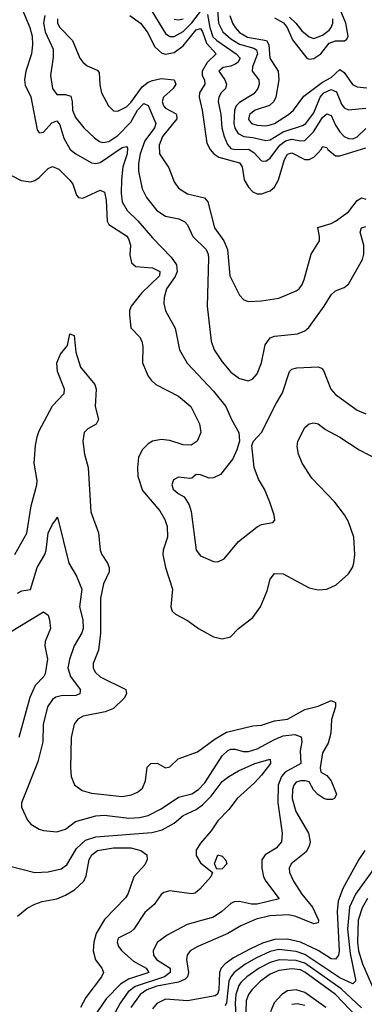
# Model space of a CAD drawing. Header units: inches. Extents: x 884549 to 1028252, y 526810 to 653624.
# Tile 466 of 656: x 940240 to 941822, y 583604 to 588126. Entities that reach past the tile are written whole.
import ezdxf

# ---------------------------------------------------------------- set-up
doc = ezdxf.new("R2010")
doc.units = ezdxf.units.IN
doc.header["$MEASUREMENT"] = 0
doc.layers.add('A9548', color=7, linetype='Continuous')

msp = doc.modelspace()

# ---------------------------------------------------------------- linework, layer by layer
at = {"layer": 'A9548', "color": 5}
for points, elevation in [([(941145.1, 588210), (941153.5, 588110), (941172.3, 588070), (941210, 588037.8), (941250, 588014.2), (941315.4, 587995.4), (941327.8, 587987.8), (941332.2, 587970), (941308.5, 587910), (941307.8, 587890), (941337.4, 587850), (941339.9, 587830), (941333.7, 587810), (941314.9, 587785.1), (941250, 587746.4), (941233.9, 587730), (941226, 587710), (941224, 587650), (941227.7, 587627.7), (941243, 587603), (941269.8, 587589.8), (941310, 587585.6), (941370, 587570.7), (941390, 587574.4), (941450, 587611.5), (941539.3, 587640.7), (941553.4, 587650), (941590, 587698.7), (941619.2, 587770), (941637.1, 587790), (941670, 587805.3), (941695.3, 587795.3), (941717.8, 587737.8), (941730, 587722), (941750, 587712), (941830, 587720.3)], 2360), ([(941410, 588134.4), (941451.2, 588111.2), (941468.8, 588090), (941493.1, 588033.1), (941558.5, 587950), (941570, 587944.1), (941590, 587947.1), (941622.8, 587970), (941661.2, 588018.8), (941690, 588029.1), (941730.9, 588029.1), (941742.8, 588037.2), (941748.5, 588050), (941737.7, 588110), (941695.7, 588210)], 2420), ([(940250, 588177), (940286, 588090), (940296.7, 588050), (940299.3, 588010), (940294.4, 587970), (940268.3, 587890), (940261.7, 587850), (940265.6, 587825.6), (940291.5, 587771.5), (940320.7, 587620.7), (940330, 587606), (940350, 587610.2), (940388.2, 587651.8), (940410, 587661.5), (940423.8, 587643.8), (940442.6, 587582.6), (940471.8, 587530), (940497.8, 587510), (940570, 587468.1), (940590, 587465), (940610, 587470.1), (940710, 587538.9), (940730, 587543.5), (940735.5, 587535.5), (940733.7, 587510), (940713.8, 587450), (940707.6, 587390), (940705.7, 587330), (940711, 587290), (940732.8, 587250), (940782.4, 587202.4), (940850, 587123.8), (940935.6, 587035.6), (940959.7, 586999.7), (940963.4, 586970), (940953.8, 586946.2), (940914.8, 586890), (940903.3, 586850), (940902.2, 586822.2), (940908.8, 586788.8), (940954.4, 586710), (940974, 586610), (941008.7, 586548.7), (941130, 586420.2), (941187.3, 586350), (941213.1, 586290), (941246.3, 586230), (941248.9, 586190), (941237.6, 586150), (941218, 586110), (941162.5, 586037.5), (941130, 586021.3), (941110, 586020.3), (941070, 586036.2), (941050, 586038), (941030, 586021.2), (941020.7, 586019.3), (940970, 586025.6), (940946.4, 586013.6), (940938.9, 585990), (940945.2, 585970), (940967.2, 585950), (940994.5, 585934.5), (941018.8, 585898.8), (941027.8, 585867.8), (941050.5, 585690), (941070, 585663.8), (941130, 585638.3), (941150, 585636.9), (941179.6, 585650), (941244.7, 585730), (941330, 585797.7), (941350, 585807.9), (941402.7, 585817.3), (941412, 585828), (941409.2, 585850.8), (941388.2, 585910), (941364, 585970), (941336.6, 586016.6), (941316.8, 586070), (941306, 586170), (941314.3, 586190), (941350, 586230.4), (941417.3, 586362.7), (941447.5, 586412.5), (941478.7, 586510), (941490, 586520.7), (941512.8, 586527.2), (941610, 586532.1), (941625.7, 586525.7), (941634.8, 586514.8), (941669.3, 586430), (941690, 586404.7), (941790, 586333.2), (941830, 586315.6)], 2240), ([(940830, 588192.5), (940910, 588063.3), (940930, 588048.7), (940950, 588049.3), (940990, 588072.3), (941030, 588111.1), (941070, 588163)], 2340), ([(940354.9, 588145.1), (940349.5, 588110), (940357.1, 588070), (940393.5, 587990), (940393.9, 587953.9), (940381, 587870), (940390.1, 587810.1), (940410, 587782.4), (940450, 587782.7), (940474.5, 587774.5), (940480.5, 587750), (940482.1, 587710), (940496.2, 587676.2), (940534.7, 587630), (940582.8, 587582.8), (940606.3, 587566.3), (940622.3, 587562.3), (940650, 587566.3), (940690, 587593.6), (940750, 587655.8), (940780.5, 587710), (940810, 587741.9), (940830, 587731.8), (940865.4, 587650), (940858.4, 587630), (940814.4, 587570), (940793.2, 587510), (940786, 587466), (940786.1, 587430), (940802.8, 587350), (940822.7, 587310), (940869.3, 587249.3), (940910, 587223.3), (940971.2, 587211.2), (940998.2, 587198.2), (941010, 587184.2), (941034.8, 587130), (941096.2, 587070), (941105.1, 587050), (941107.4, 587030), (941100.9, 586810), (941119.6, 586650), (941133.5, 586610), (941170, 586555.2), (941210, 586507.8), (941250, 586478.5), (941290, 586467.2), (941310, 586476.5), (941330, 586500.2), (941349.9, 586550), (941367.3, 586632.7), (941390, 586664.9), (941410, 586672.9), (941516.2, 586683.8), (941550, 586697.3), (941567.1, 586712.9), (941638.8, 586810), (941670, 586863.1), (941690, 586881.1), (941730, 586896), (941750, 586911.8), (941814.5, 587025.5), (941820.3, 587050), (941820.2, 587090), (941804.2, 587150), (941809.9, 587170.1), (941830, 587176.6)], 2260), ([(940413.3, 588130), (940413.7, 588110), (940425, 588090), (940483, 588030), (940516.2, 587950), (940530, 587930.3), (940550, 587914.4), (940595, 587895), (940604.2, 587884.2), (940607.4, 587827.4), (940616.1, 587790), (940647.6, 587730), (940670, 587707.6), (940690, 587705.3), (940730, 587726.3), (940750, 587745.1), (940802.3, 587817.7), (940830, 587838.6), (940850, 587847.5), (940890, 587855.3), (940949.4, 587849.4), (940957.1, 587830), (940944.1, 587810), (940900.9, 587770), (940894.4, 587750), (940900.4, 587730), (940910, 587719.7), (940955.7, 587695.7), (940960.2, 587690), (940961.3, 587670), (940896.1, 587590), (940880.1, 587550), (940882.4, 587510), (940925.5, 587445.5), (940950, 587381.5), (940970, 587352.9), (941010, 587327), (941087.9, 587307.9), (941104, 587290), (941134.8, 587170), (941176.8, 587110), (941194.7, 587070), (941205.7, 586950), (941250, 586860.2), (941270, 586839.1), (941290, 586832.1), (941350, 586834.8), (941430, 586847.5), (941510, 586880.2), (941523.1, 586890), (941537.7, 586910), (941546.9, 586933.1), (941579, 587050), (941617, 587110), (941617.4, 587130), (941608.3, 587171.7), (941670, 587190.6), (941690, 587201.5), (941750, 587243.9), (941790, 587295), (941810, 587307.4), (941830, 587302.1)], 2280), ([(940745.7, 588145.7), (940794.4, 588110), (940825.8, 588070), (940860.7, 588000.7), (940892.3, 587972.3), (940910, 587967.3), (940950, 587974.7), (940990, 588006.4), (941050, 588079.9), (941070, 588085.9), (941080.1, 588070), (941098.3, 588018.3), (941142.4, 587970), (941100.4, 587930), (941077.4, 587890), (941078.3, 587870), (941088.3, 587850), (941090.7, 587830), (941065.9, 587790), (941063.6, 587770), (941077.3, 587710), (941099.3, 587559.3), (941114.6, 587530), (941131.9, 587510), (941154.3, 587494.3), (941250, 587468.2), (941261.5, 587450), (941271.1, 587390), (941290, 587356.5), (941310, 587335.4), (941330, 587327), (941350, 587326.7), (941390, 587340.8), (941410, 587357.4), (941428.9, 587391.1), (941455.4, 587484.6), (941470, 587508.5), (941490, 587514.4), (941550, 587484.6), (941570, 587484.3), (941590, 587494.8), (941606.1, 587510), (941624.5, 587530), (941630, 587544.4), (941650, 587539.5), (941654.3, 587530), (941690, 587500.8), (941710, 587501), (941830, 587537.2)], 2320), ([(940950, 588128.4), (940970, 588125.4), (940990, 588130.6)], 2360), ([(941102.7, 588150), (941112.9, 588090), (941127.5, 588047.5), (941145.8, 588030), (941234.3, 587970), (941252.1, 587950), (941242.1, 587930), (941230, 587921.2), (941210, 587912.6), (941173.8, 587906.2), (941155, 587890), (941182.1, 587850), (941189.1, 587830), (941184.7, 587810), (941165.7, 587790), (941154.5, 587770), (941151.6, 587750), (941163.1, 587690), (941167.9, 587630), (941178.6, 587590), (941193.6, 587553.6), (941210, 587535), (941230, 587529.5), (941291, 587531), (941315.7, 587515.7), (941350, 587478.3), (941370, 587476.1), (941390, 587489.5), (941434.3, 587550), (941460.2, 587570), (941490, 587576.9), (941530, 587570.1), (941550, 587572), (941589.3, 587610.7), (941630, 587677.1), (941650, 587693.4), (941670, 587685.3), (941690, 587642), (941710, 587611.5), (941730, 587590.1), (941750, 587581.2), (941770, 587579.6), (941790, 587587.8), (941830, 587627)], 2340), ([(941205.5, 588145.5), (941217.5, 588110), (941229.7, 588090), (941250, 588067.6), (941285.7, 588045.7), (941372.9, 588030), (941383.7, 588010), (941388.8, 587948.8), (941427.2, 587890), (941430.5, 587850), (941415.7, 587770), (941406.5, 587750), (941387.7, 587732.3), (941321.1, 587710), (941295, 587690), (941290, 587667.2), (941304.3, 587650), (941330, 587642.1), (941370, 587639.1), (941390, 587642.8), (941410.6, 587650), (941474.6, 587690), (941497.9, 587710), (941544.4, 587775.6), (941630, 587839.1), (941670, 587861.1), (941710, 587897.9), (941730, 587883.4), (941768.8, 587828.8), (941790, 587817.9), (941833.6, 587813.6)], 2380), ([(941478.3, 588138.3), (941508.5, 588110), (941535.6, 588075.6), (941570, 588047.4), (941590, 588039.6), (941630, 588055.4), (941661.3, 588078.7), (941670.7, 588090), (941677.7, 588110), (941678.5, 588130)], 2440), ([(940203, 587410), (940246.8, 587386.8), (940290, 587380.9), (940310, 587386.9), (940330, 587400.8), (940370, 587443.4), (940390, 587451.4), (940419.4, 587439.4), (940469.7, 587389.7), (940483.5, 587370), (940500.9, 587320.9), (940510.2, 587310.2), (940530, 587306.7), (940610, 587342.6), (940630, 587334.7), (940636.5, 587296.5), (940641.4, 587201.4), (940650, 587186), (940730, 587133.4), (940739.2, 587119.2), (940749, 587090), (940746.1, 587046.1), (940753.2, 587010), (940773.1, 586993.1), (940850, 586987), (940883.7, 586970), (940881.4, 586950), (940798.6, 586870), (940751.7, 586810), (940744.8, 586790), (940744.2, 586770), (940750.2, 586710.2), (940790, 586670.2), (940800.6, 586650), (940805.5, 586625.5), (940803.8, 586550), (940829.5, 586489.5), (940843.2, 586470), (940865.5, 586450), (940970, 586397.6), (941025.8, 586350), (941065.7, 586270), (941071.8, 586230), (941055.2, 586190), (941027.6, 586172.4), (940990, 586173.4), (940930, 586193), (940890, 586198.6), (940850.4, 586190), (940830, 586178), (940801.7, 586150), (940785.3, 586114.7), (940780.4, 586070), (940783.1, 586030), (940804.5, 585964.5), (940883, 585870), (940906.6, 585830), (940917.9, 585797.9), (940918, 585750), (940898.6, 585690), (940897.6, 585670), (940910.1, 585610.1), (940941.5, 585510), (940933.7, 585430), (940940.4, 585410), (940955.2, 585395.2), (941010, 585367.4), (941060.5, 585330), (941130, 585292.4), (941170, 585282.4), (941208.1, 585291.9), (941245.1, 585330), (941310, 585380.3), (941345.1, 585430), (941376.4, 585503.6), (941390, 585557.3), (941410, 585582), (941450, 585580.7), (941570, 585516.8), (941610, 585507.8), (941630, 585508.5), (941650, 585511.3), (941693.6, 585530), (941750, 585580.9), (941768, 585610), (941774.6, 585630), (941778.7, 585670), (941773.7, 585750), (941750, 585820.5), (941732.1, 585852.1), (941687.4, 585910), (941580.8, 586020.8), (941536.4, 586090), (941520.4, 586130), (941514.2, 586165.8), (941517.4, 586190), (941550, 586253.4), (941570, 586270.4), (941590, 586274), (941610, 586270.3), (941644.5, 586244.5), (941710, 586208.9), (941799.5, 586150), (941890, 586103.8)], 2220), ([(940218.1, 585670), (940272.5, 585767.5), (940293.4, 585893.4), (940319.3, 585990), (940320.3, 586010), (940306, 586090), (940312.5, 586170), (940320.4, 586210), (940330, 586237.6), (940390, 586352.7), (940444.7, 586410), (940446.2, 586430), (940413.8, 586510), (940409.9, 586550), (940427.6, 586590), (940459.2, 586630), (940470, 586684), (940490, 586675.5), (940498.5, 586598.5), (940518.5, 586530), (940584.6, 586450), (940591.1, 586430), (940586, 586350), (940602.2, 586290), (940591.1, 586268.9), (940552.5, 586247.5), (940536.1, 586230), (940529.2, 586190), (940537.1, 586130), (940554.2, 586070), (940566.4, 585866.4), (940602.4, 585770), (940609.4, 585690), (940616.6, 585670), (940643.5, 585630), (940650.1, 585610), (940650.1, 585590), (940625, 585535), (940610.6, 585470), (940611, 585309), (940602, 585230), (940577.7, 585170), (940576.8, 585150), (940586.8, 585130), (940608.8, 585108.8), (940727.4, 585050), (940731.2, 585030), (940719.7, 585010), (940670, 584963.2), (940633.1, 584946.9), (940531.8, 584928.2), (940506.4, 584913.6), (940489.5, 584890.5), (940476.3, 584830), (940473.8, 584690), (940476.9, 584650), (940491.8, 584611.8), (940526.7, 584586.7), (940570, 584574.6), (940710, 584558.6), (940754, 584566), (940781.4, 584578.6), (940803.3, 584596.7), (940818, 584630), (940826.1, 584693.9), (940842.7, 584710), (940871, 584711), (940910, 584690.4), (940930, 584694.4), (940968, 584732), (941055.8, 584764.2), (941136.9, 584823.1), (941190, 584853.5), (941310, 584883.2), (941350, 584885.8), (941410, 584905.9), (941470, 584914.2), (941550, 584957.4), (941610, 584973.6), (941670, 584999), (941690.2, 584990.2), (941690.2, 584970), (941672.4, 584912.4), (941668.8, 584850), (941657.2, 584802.8), (941630, 584759.3), (941620.5, 584690), (941623.6, 584670), (941650, 584655.3), (941670.8, 584630), (941694.6, 584570), (941686, 584550), (941675.5, 584544.5), (941650, 584544.5), (941636.9, 584550), (941608.4, 584568.4), (941588.7, 584588.7), (941570, 584626.2), (941551, 584631), (941528.8, 584631.2), (941510, 584625), (941499.1, 584610), (941492.5, 584590), (941491.7, 584550), (941507.9, 584490), (941566.7, 584390), (941573.1, 584350), (941568.8, 584330), (941555, 584305), (941487, 584250), (941477.8, 584230), (941479.1, 584210), (941496.8, 584170), (941535, 584110), (941584.9, 584050), (941612.6, 583990), (941610, 583978.7), (941590, 583974.1), (941507.5, 584007.5), (941474.4, 584014.4), (941389, 584011), (941325.3, 583994.7), (941255.3, 583964.7), (941195.6, 583930), (941057.5, 583870), (941023.2, 583850), (941008.8, 583830), (941006.6, 583810), (941015.7, 583750), (941010.1, 583730), (940999.8, 583720.2), (940970, 583706.3), (940870, 583688.3), (940823.5, 583670), (940792.8, 583650), (940750.4, 583589.6)], 2180), ([(940230, 585491.9), (940250, 585503), (940290.3, 585509.7), (940320.6, 585610), (940355.4, 585670), (940362.1, 585690), (940370, 585767.2), (940390, 585808.9), (940407.8, 585830), (940410, 585842), (940415.3, 585835.3), (940466.2, 585630), (940501.3, 585570), (940525.5, 585510), (940514.7, 585430), (940529.8, 585369.8), (940531.9, 585330), (940525.4, 585310), (940490, 585249.8), (940468, 585188), (940460.8, 585150), (940472.6, 585110), (940517, 585050), (940517.1, 585042.9), (940515.9, 585030), (940497.5, 585022.5), (940430, 585020.6), (940405.2, 585014.8), (940390, 585004.6), (940368, 584970), (940348.1, 584890), (940345.6, 584810), (940322.9, 584717.1), (940247.9, 584530), (940248.8, 584510), (940275.8, 584450), (940291.4, 584431.4), (940328.8, 584408.8), (940350, 584402.2), (940410, 584396.2), (940450, 584409.3), (940495.7, 584444.3), (940590, 584469.3), (940630, 584472.5), (940741.6, 584458.4), (940790, 584462.3), (940830, 584471.5), (940890, 584502.7), (940970, 584556), (941030, 584571.5), (941060.5, 584590), (941090, 584621.7), (941170, 584744.8), (941196.5, 584770), (941210, 584776), (941230, 584775.4), (941265.6, 584765.6), (941290, 584766), (941330, 584777.9), (941410, 584821.1), (941450, 584836.6), (941503.1, 584843.1), (941532.6, 584832.6), (941535, 584810), (941528.3, 584768.3), (941530.8, 584710), (941458.6, 584670), (941441.9, 584650), (941427.4, 584610), (941424.7, 584530), (941445.1, 584390), (941441.9, 584350), (941418.1, 584321.9), (941366.5, 584290), (941352.3, 584267.7), (941351.3, 584230), (941360.1, 584190), (941370, 584169.1), (941431.4, 584088.6), (941330, 584063.5), (941304.4, 584064.4), (941250, 584076), (941225.4, 584074.6), (941210, 584067.6), (941167.8, 584030), (941130, 584004.4), (941008.7, 583971.3), (940917.5, 583922.5), (940871.6, 583888.4), (940853.4, 583850), (940854.4, 583830), (940867.7, 583810), (940930.6, 583770), (940930.6, 583750), (940905.2, 583730), (940770, 583686.7), (940738.3, 583661.7), (940701.2, 583610), (940637.1, 583490)], 2160), ([(940190, 585310.7), (940350, 585406.2), (940370, 585391.8), (940377.3, 585370), (940381.3, 585330), (940357.2, 585270), (940355, 585250), (940367.5, 585190), (940357.3, 585122.7), (940351.2, 585110), (940311.4, 585068.6), (940287.1, 585012.9), (940235.7, 584830)], 2140), ([(940190, 584240.6), (940310, 584210.3), (940370, 584212.1), (940430, 584226), (940455.7, 584244.3), (940500.1, 584319.9), (940542.3, 584357.7), (940590, 584373.3), (940847.5, 584392.5), (940894.5, 584405.5), (940950, 584435.9), (940990, 584471.2), (941050, 584498.9), (941079.7, 584520.3), (941119.7, 584560.3), (941170, 584627.1), (941199.8, 584650), (941244, 584676), (941319.8, 584710), (941390.5, 584730), (941392, 584710), (941350, 584656.4), (941318.5, 584621.5), (941238, 584550), (941200.5, 584499.5), (941150, 584447.3), (941119, 584401), (941070, 584344.5), (941050, 584312.3), (941050, 584287.7), (941070, 584254.4), (941124.7, 584210), (941117.3, 584190), (941067, 584133), (941045.2, 584114.8), (941029, 584111), (940930, 584126.1), (940902.4, 584117.6), (940890, 584107.9), (940858, 584062), (940814, 584026), (940764.5, 583950), (940750, 583936.8), (940692.4, 583907.6), (940686.9, 583890), (940693.6, 583870), (940709.2, 583850), (940762.8, 583802.8), (940820.9, 583770), (940833.4, 583750), (940740.4, 583719.6), (940702.7, 583697.3), (940637.2, 583630), (940577.7, 583542.3)], 2140), ([(940230, 584009.4), (940274.9, 584045.1), (940310, 584064.8), (940343.8, 584076.2), (940410, 584088.5), (940450, 584105.4), (940491.3, 584130), (940534.8, 584170), (940545.6, 584194.4), (940559, 584270), (940570.7, 584290), (940597.7, 584310), (940670, 584322.8), (940750, 584322.1), (940796.1, 584310), (940823.2, 584290), (940826.1, 584270), (940815.2, 584244.8), (940764, 584190), (940736.4, 584110), (940726.5, 584093.5), (940630, 583993.1), (940591.2, 583930), (940579.7, 583890), (940576.7, 583850), (940588.6, 583808.6), (940616.6, 583770), (940625.5, 583750), (940616.1, 583730), (940543.8, 583636.2), (940519.9, 583590)], 2120), ([(941824.8, 584310), (941796.6, 584270), (941723.3, 584136.7), (941702.5, 584077.5), (941697.2, 584030), (941706.8, 583850), (941704.5, 583830), (941690, 583812.3), (941670, 583812.6), (941610, 583850.8), (941530, 583889.2), (941470, 583903.9), (941410, 583902.1), (941355.7, 583884.3), (941300.4, 583859.6), (941222.5, 583817.5), (941183.3, 583790), (941165.9, 583770), (941157, 583750), (941154.8, 583670), (941148.7, 583651.3), (941137.4, 583642.6), (941010, 583619.9), (940910, 583627.6), (940870, 583607.6), (940850, 583583.4)], 2220), ([(941896.1, 584270), (941781.3, 584110), (941754.9, 584050), (941745.6, 583950), (941757.2, 583837.2), (941782.1, 583717.9), (941782.6, 583710), (941770, 583698.3), (941710, 583726), (941550, 583833.6), (941510, 583847.5), (941430, 583856.1), (941390, 583846.4), (941323.8, 583816.2), (941273.4, 583786.6), (941225.5, 583750), (941209.7, 583730.3), (941200.9, 583710), (941189.3, 583610.7), (941183.4, 583596.6)], 2240), ([(941836.6, 584090), (941812.5, 584047.5), (941794.2, 583990), (941790.8, 583890), (941796, 583850), (941813.5, 583790), (941866.9, 583670)], 2260), ([(941810, 583587.9), (941715.8, 583675.8), (941550, 583792.9), (941510, 583806.1), (941431.6, 583808.4), (941390, 583795.7), (941339.1, 583770), (941282.5, 583730), (941255.2, 583704.8), (941245.6, 583690), (941233.2, 583650), (941228.8, 583610), (941232.7, 583550)], 2260), ([(941790, 583545.3), (941690.8, 583650), (941550, 583752.3), (941530, 583762.1), (941490, 583767.3), (941430, 583759.2), (941390, 583743.1), (941345.8, 583710), (941305.8, 583670), (941290.8, 583649.2), (941279.9, 583620.1), (941277.8, 583570)], 2280), ([(941645.9, 583590), (941550, 583658.4), (941510, 583670.7), (941470, 583665.6), (941443.3, 583650), (941408.4, 583611.6), (941391.3, 583570)], 2320), ([(941550, 583598.6), (941513.4, 583606.6), (941490, 583602.7)], 2340)]:
    msp.add_lwpolyline(points, dxfattribs=dict(at, elevation=elevation))
at = {"layer": 'A9548', "color": 5, "elevation": 2140}
msp.add_lwpolyline([(941144.7, 584224.7), (941134, 584250), (941150, 584291.3), (941170, 584284.7), (941186.4, 584266.4), (941190.7, 584250), (941170, 584226)], close=True, dxfattribs=at)

doc.saveas('drawing.dxf')
